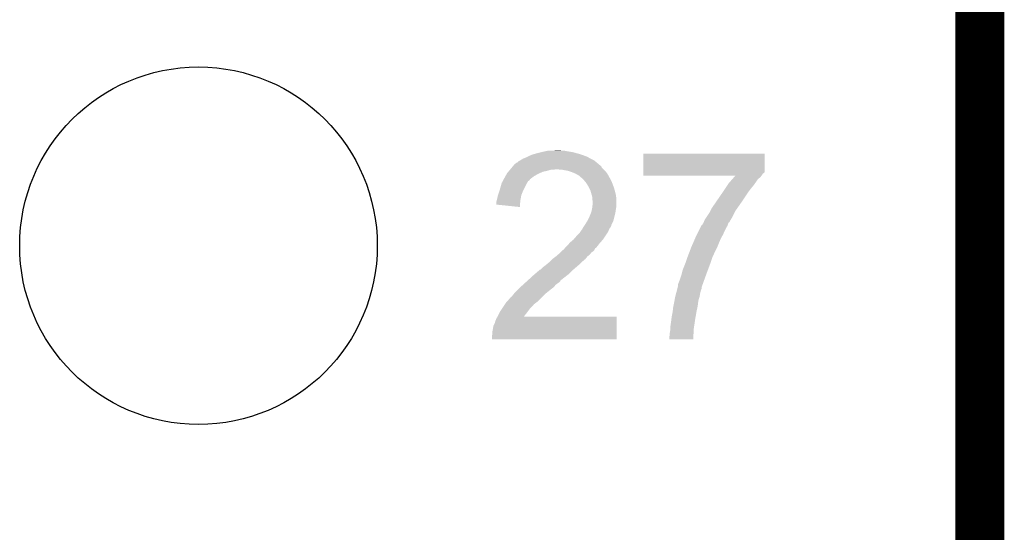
# Model space of a CAD drawing. Extents: x -9 to 122, y -9 to 65.
# Tile 285 of 308: x 116.52 to 121.63, y 35.4 to 38.06. Entities that reach past the tile are written whole.
import ezdxf

# ---------------------------------------------------------------- set-up
doc = ezdxf.new("R2010")
doc.units = 0
doc.layers.get('0').update_dxf_attribs({"linetype": 'CONTINUOUS'})
for name, color, linetype in [('CLICKER_4_FOR_R7FA4M2A_V100_GKO', 14, 'CONTINUOUS'), ('CLICKER_4_FOR_R7FA4M2A_V100_GTO', 12, 'CONTINUOUS'), ('CLICKER_4_FOR_R7FA4M2A_V100_GTS', 13, 'CONTINUOUS')]:
    doc.layers.add(name, color=color, linetype=linetype)

# ---------------------------------------------------------------- blocks, each defined once
blk = doc.blocks.new('ROUND_38')
blk.add_circle((0, 0), 0.9271)

msp = doc.modelspace()

# ---------------------------------------------------------------- linework, layer by layer
at = {"layer": 'CLICKER_4_FOR_R7FA4M2A_V100_GKO', "const_width": 0.254}
msp.add_lwpolyline([(121.5009, -4.96062), (121.5009, 60.833)], dxfattribs=at)
at = {"layer": 'CLICKER_4_FOR_R7FA4M2A_V100_GTO'}
for points in [[(119.19712, 37.36848), (119.2276, 37.3761), (119.418736, 37.36848), (119.39016, 37.3761)], [(119.2276, 37.3761), (119.23776, 37.37864), (119.39016, 37.3761), (119.37492, 37.37864)], [(119.23776, 37.37864), (119.24919, 37.38118), (119.37492, 37.37864), (119.35968, 37.38118)], [(119.24919, 37.38118), (119.260622, 37.38372), (119.35968, 37.38118), (119.346982, 37.38372)], [(119.28602, 37.38372), (119.311418, 37.38626), (119.334282, 37.38372), (119.324122, 37.38626)], [(119.095528, 37.32022), (119.103142, 37.322764), (119.51716, 37.32022), (119.514108, 37.322764)], [(119.103142, 37.322764), (119.110764, 37.330382), (119.514108, 37.322764), (119.504964, 37.330382)], [(119.110764, 37.330382), (119.115838, 37.33292), (119.504964, 37.330382), (119.501918, 37.33292)], [(119.115838, 37.33292), (119.120918, 37.33546), (119.501918, 37.33292), (119.49684, 37.33546)], [(119.120918, 37.33546), (119.133618, 37.34308), (119.49684, 37.33546), (119.4816, 37.34308)], [(119.133618, 37.34308), (119.14632, 37.34816), (119.4816, 37.34308), (119.472712, 37.34816)], [(119.14632, 37.34816), (119.15648, 37.35324), (119.472712, 37.34816), (119.463822, 37.35324)], [(119.15648, 37.35324), (119.16156, 37.35578), (119.463822, 37.35324), (119.45671, 37.35578)], [(119.16156, 37.35578), (119.17934, 37.363402), (119.45671, 37.35578), (119.435368, 37.363402)], [(119.17934, 37.363402), (119.188226, 37.36594), (119.435368, 37.363402), (119.42826, 37.36594)], [(119.188226, 37.36594), (119.19712, 37.36848), (119.42826, 37.36594), (119.418736, 37.36848)], [(119.755922, 37.274496), (119.75594, 37.368458), (120.385838, 37.274496), (120.38584, 37.368458)], [(119.75594, 37.368458), (119.755942, 37.36848), (120.38584, 37.368458), (119.755942, 37.36848)], [(119.0498, 37.266878), (119.056148, 37.274498), (119.21807, 37.266878), (119.235218, 37.274498)], [(119.056148, 37.274498), (119.060384, 37.27958), (119.235218, 37.274498), (119.258082, 37.27958)], [(119.060384, 37.27958), (119.064616, 37.28466), (119.258082, 37.27958), (119.275856, 37.28466)], [(119.064616, 37.28466), (119.066732, 37.287198), (119.293636, 37.28466), (119.298716, 37.287198)], [(119.066732, 37.287198), (119.066734, 37.2872), (119.298716, 37.287198), (119.308882, 37.2872)], [(119.066734, 37.2872), (119.075198, 37.297358), (119.550182, 37.2872), (119.540024, 37.297358)], [(119.075198, 37.297358), (119.081536, 37.304964), (119.540024, 37.297358), (119.537484, 37.304964)], [(119.081536, 37.304964), (119.081548, 37.30498), (119.537484, 37.304964), (119.534946, 37.30498)], [(119.081548, 37.30498), (119.083668, 37.307522), (119.534946, 37.30498), (119.532398, 37.307522)], [(119.083668, 37.307522), (119.087898, 37.312598), (119.532398, 37.307522), (119.526308, 37.312598)], [(119.087898, 37.312598), (119.090446, 37.31514), (119.526308, 37.312598), (119.523256, 37.31514)], [(119.090446, 37.31514), (119.092986, 37.315154), (119.523256, 37.31514), (119.52324, 37.315154)], [(119.092986, 37.315154), (119.095528, 37.32022), (119.52324, 37.315154), (119.51716, 37.32022)], [(119.336822, 37.28466), (119.308882, 37.2872), (119.55272, 37.28466), (119.550182, 37.2872)], [(119.36476, 37.27958), (119.336822, 37.28466), (119.5578, 37.27958), (119.55272, 37.28466)], [(119.372386, 37.277038), (119.36476, 37.27958), (119.56034, 37.277038), (119.5578, 37.27958)], [(119.38762, 37.27196), (119.372386, 37.277038), (119.56415, 37.27196), (119.56034, 37.277038)], [(119.399478, 37.266878), (119.38762, 37.27196), (119.567962, 37.266878), (119.56415, 37.27196)], [(119.75592, 37.264338), (119.755922, 37.26942), (120.375678, 37.264338), (120.383296, 37.26942)], [(119.755922, 37.26942), (119.755922, 37.274496), (120.383296, 37.26942), (120.385838, 37.274496)], [(119.02186, 37.216082), (119.027326, 37.226236), (119.152924, 37.216082), (119.159016, 37.226236)], [(119.027326, 37.226236), (119.030064, 37.23132), (119.159016, 37.226236), (119.166636, 37.23132)], [(119.030064, 37.23132), (119.032796, 37.236394), (119.166636, 37.23132), (119.169178, 37.236394)], [(119.032796, 37.236394), (119.03964, 37.2491), (119.169178, 37.236394), (119.186112, 37.2491)], [(119.03964, 37.2491), (119.04109, 37.25164), (119.186112, 37.2491), (119.189498, 37.25164)], [(119.04109, 37.25164), (119.048348, 37.26434), (119.189498, 37.25164), (119.21236, 37.26434)], [(119.048348, 37.26434), (119.0498, 37.266878), (119.21236, 37.26434), (119.21807, 37.266878)], [(119.4054, 37.26434), (119.399478, 37.266878), (119.569486, 37.26434), (119.567962, 37.266878)], [(119.423178, 37.254182), (119.4054, 37.26434), (119.57558, 37.254182), (119.569486, 37.26434)], [(119.42318, 37.25418), (119.423178, 37.254182), (119.57558, 37.25418), (119.57558, 37.254182)], [(119.430798, 37.246562), (119.42318, 37.25418), (119.579736, 37.246562), (119.57558, 37.25418)], [(119.43842, 37.24148), (119.430798, 37.246562), (119.582508, 37.24148), (119.579736, 37.246562)], [(119.440962, 37.23894), (119.43842, 37.24148), (119.583894, 37.23894), (119.582508, 37.24148)], [(119.452076, 37.22624), (119.440962, 37.23894), (119.59082, 37.22624), (119.583894, 37.23894)], [(119.45874, 37.218622), (119.452076, 37.22624), (119.593752, 37.218622), (119.59082, 37.22624)], [(119.47144, 37.198298), (119.45874, 37.218622), (119.601568, 37.198298), (119.593752, 37.218622)], [(119.75592, 37.25672), (119.75592, 37.264338), (120.3706, 37.25672), (120.375678, 37.264338)], [(119.75592, 37.254202), (119.75592, 37.25672), (120.36871, 37.254202), (120.3706, 37.25672)], [(120.233392, 37.25418), (119.75592, 37.254202), (120.368694, 37.25418), (120.36871, 37.254202)], [(120.19788, 37.213542), (120.204536, 37.22116), (120.334678, 37.213542), (120.34012, 37.22116)], [(120.204536, 37.22116), (120.217852, 37.236398), (120.34012, 37.22116), (120.350278, 37.236398)], [(120.217852, 37.236398), (120.22673, 37.246558), (120.350278, 37.236398), (120.362978, 37.246558)], [(120.22673, 37.246558), (120.233392, 37.25418), (120.362978, 37.246558), (120.368694, 37.25418)], [(119.002386, 37.152578), (119.010852, 37.17798), (119.12346, 37.152578), (119.13362, 37.17798)], [(119.010852, 37.17798), (119.0117, 37.18052), (119.13362, 37.17798), (119.13489, 37.18052)], [(119.0117, 37.18052), (119.021132, 37.21354), (119.13489, 37.18052), (119.1514, 37.21354)], [(119.021132, 37.21354), (119.02186, 37.216082), (119.1514, 37.21354), (119.152924, 37.216082)], [(119.47398, 37.193222), (119.47144, 37.198298), (119.60352, 37.193222), (119.601568, 37.198298)], [(119.4816, 37.17798), (119.47398, 37.193222), (119.607876, 37.17798), (119.60352, 37.193222)], [(119.482326, 37.17544), (119.4816, 37.17798), (119.6086, 37.17544), (119.607876, 37.17798)], [(119.488134, 37.155118), (119.482326, 37.17544), (119.61368, 37.155118), (119.6086, 37.17544)], [(120.135966, 37.1221), (120.1674, 37.16782), (120.269, 37.1221), (120.29948, 37.16782)], [(120.1674, 37.16782), (120.180946, 37.18814), (120.29948, 37.16782), (120.31472, 37.18814)], [(120.180946, 37.18814), (120.191104, 37.20338), (120.31472, 37.18814), (120.32742, 37.20338)], [(120.191104, 37.20338), (120.19788, 37.213542), (120.32742, 37.20338), (120.334678, 37.213542)], [(118.99392, 37.117022), (118.995824, 37.12464), (119.117788, 37.117022), (119.11838, 37.12464)], [(118.99392, 37.10434), (118.99392, 37.117022), (119.116804, 37.10434), (119.117788, 37.117022)], [(118.995824, 37.12464), (118.999, 37.13734), (119.11838, 37.12464), (119.120688, 37.13734)], [(118.999, 37.13734), (119.001542, 37.15004), (119.120688, 37.13734), (119.122998, 37.15004)], [(119.001542, 37.15004), (119.002386, 37.152578), (119.122998, 37.15004), (119.12346, 37.152578)], [(119.49176, 37.142424), (119.488134, 37.155118), (119.615494, 37.142424), (119.61368, 37.155118)], [(119.49176, 37.137338), (119.49176, 37.142424), (119.61622, 37.137338), (119.615494, 37.142424)], [(119.49176, 37.129724), (119.49176, 37.137338), (119.61622, 37.129724), (119.61622, 37.137338)], [(119.494298, 37.122102), (119.49176, 37.129724), (119.61622, 37.122102), (119.61622, 37.129724)], [(119.492014, 37.094158), (119.4943, 37.117018), (119.61622, 37.094158), (119.61622, 37.117018)], [(119.4943, 37.117018), (119.494298, 37.122102), (119.61622, 37.117018), (119.61622, 37.122102)], [(120.111522, 37.086542), (120.135966, 37.1221), (120.24411, 37.086542), (120.269, 37.1221)], [(119.115818, 37.091622), (118.99392, 37.10434), (119.115818, 37.091622), (119.116804, 37.10434)], [(119.484646, 37.06114), (119.48668, 37.066222), (119.61114, 37.06114), (119.611866, 37.066222)], [(119.48668, 37.066222), (119.48922, 37.07892), (119.611866, 37.066222), (119.61368, 37.07892)], [(119.48922, 37.07892), (119.49176, 37.091618), (119.61368, 37.07892), (119.615796, 37.091618)], [(119.49176, 37.091618), (119.492014, 37.094158), (119.615796, 37.091618), (119.61622, 37.094158)], [(120.084426, 37.040822), (120.10136, 37.066222), (120.2182, 37.040822), (120.2309, 37.066222)], [(120.10136, 37.066222), (120.103898, 37.071298), (120.2309, 37.066222), (120.23344, 37.071298)], [(120.103898, 37.071298), (120.111522, 37.086542), (120.23344, 37.071298), (120.24411, 37.086542)], [(119.45366, 37.00018), (119.466356, 37.020498), (119.59082, 37.00018), (119.60098, 37.020498)], [(119.466356, 37.020498), (119.466358, 37.0205), (119.60098, 37.020498), (119.60098, 37.0205)], [(119.466358, 37.0205), (119.47652, 37.04082), (119.60098, 37.0205), (119.60606, 37.04082)], [(119.47652, 37.04082), (119.484646, 37.06114), (119.60606, 37.04082), (119.61114, 37.06114)], [(120.06834, 37.01034), (120.07342, 37.023042), (120.200408, 37.01034), (120.207822, 37.023042)], [(120.07342, 37.023042), (120.081038, 37.03574), (120.207822, 37.023042), (120.215232, 37.03574)], [(120.081038, 37.03574), (120.084426, 37.040822), (120.215232, 37.03574), (120.2182, 37.040822)], [(119.429104, 36.962078), (119.43588, 36.972244), (119.573038, 36.962078), (119.577396, 36.972244)], [(119.43588, 36.972244), (119.435902, 36.97478), (119.577396, 36.972244), (119.578482, 36.97478)], [(119.435902, 36.97478), (119.438426, 36.974794), (119.578482, 36.97478), (119.578488, 36.974794)], [(119.438426, 36.974794), (119.440958, 36.979858), (119.578488, 36.974794), (119.58066, 36.979858)], [(119.440958, 36.979858), (119.443502, 36.984942), (119.58066, 36.979858), (119.58447, 36.984942)], [(119.443502, 36.984942), (119.446884, 36.990018), (119.58447, 36.984942), (119.588278, 36.990018)], [(119.446884, 36.990018), (119.451964, 36.997638), (119.588278, 36.990018), (119.590818, 36.997638)], [(119.451964, 36.997638), (119.453656, 37.000176), (119.590818, 36.997638), (119.59082, 37.000176)], [(119.453656, 37.000176), (119.45366, 37.00018), (119.59082, 37.000176), (119.59082, 37.00018)], [(120.03405, 36.949378), (120.042946, 36.96716), (120.16994, 36.949378), (120.17756, 36.96716)], [(120.042946, 36.96716), (120.05057, 36.9824), (120.17756, 36.96716), (120.18518, 36.9824)], [(120.05057, 36.9824), (120.056922, 36.995098), (120.18518, 36.9824), (120.1928, 36.995098)], [(120.056922, 36.995098), (120.058194, 36.99764), (120.1928, 36.995098), (120.193646, 36.99764)], [(120.058194, 36.99764), (120.060726, 36.997654), (120.193646, 36.99764), (120.193652, 36.997654)], [(120.060726, 36.997654), (120.063262, 37.002722), (120.193652, 36.997654), (120.19534, 37.002722)], [(120.063262, 37.002722), (120.068328, 37.010324), (120.19534, 37.002722), (120.197876, 37.010324)], [(120.068328, 37.010324), (120.06834, 37.01034), (120.197876, 37.010324), (120.200408, 37.01034)], [(119.37746, 36.908742), (119.395238, 36.923978), (119.534304, 36.908742), (119.54764, 36.923978)], [(119.395238, 36.923978), (119.395242, 36.92398), (119.54764, 36.923978), (119.54764, 36.92398)], [(119.395242, 36.92398), (119.410478, 36.94176), (119.54764, 36.92398), (119.559492, 36.94176)], [(119.410478, 36.94176), (119.42572, 36.957), (119.559492, 36.94176), (119.569652, 36.957)], [(119.42572, 36.957), (119.429104, 36.962078), (119.569652, 36.957), (119.573038, 36.962078)], [(120.015882, 36.90874), (120.02582, 36.931598), (120.14962, 36.90874), (120.15978, 36.931598)], [(120.02582, 36.931598), (120.03024, 36.94176), (120.15978, 36.931598), (120.165586, 36.94176)], [(120.03024, 36.94176), (120.03405, 36.949378), (120.165586, 36.94176), (120.16994, 36.949378)], [(119.330762, 36.86048), (119.338968, 36.8681), (119.4943, 36.86048), (119.501918, 36.8681)], [(119.338968, 36.8681), (119.34444, 36.87318), (119.501918, 36.8681), (119.504458, 36.87318)], [(119.34444, 36.87318), (119.34915, 36.878254), (119.504458, 36.87318), (119.506998, 36.878254)], [(119.34915, 36.878254), (119.351512, 36.880798), (119.506998, 36.878254), (119.512074, 36.880798)], [(119.351512, 36.880798), (119.372742, 36.903662), (119.512074, 36.880798), (119.52986, 36.903662)], [(119.372742, 36.903662), (119.37746, 36.908742), (119.52986, 36.903662), (119.534304, 36.908742)], [(119.995162, 36.85794), (120.00484, 36.88334), (120.12676, 36.85794), (120.13946, 36.88334)], [(120.00484, 36.88334), (120.015882, 36.90874), (120.13946, 36.88334), (120.14962, 36.90874)], [(119.273322, 36.809682), (119.286018, 36.822378), (119.440962, 36.809682), (119.456198, 36.822378)], [(119.286018, 36.822378), (119.288562, 36.82492), (119.456198, 36.822378), (119.45823, 36.82492)], [(119.288562, 36.82492), (119.302104, 36.835078), (119.45823, 36.82492), (119.466358, 36.835078)], [(119.302104, 36.835078), (119.308882, 36.840162), (119.466358, 36.835078), (119.472712, 36.840162)], [(119.308882, 36.840162), (119.314348, 36.845238), (119.472712, 36.840162), (119.479058, 36.845238)], [(119.314348, 36.845238), (119.32529, 36.855398), (119.479058, 36.845238), (119.486678, 36.855398)], [(119.32529, 36.855398), (119.330762, 36.86048), (119.486678, 36.855398), (119.4943, 36.86048)], [(119.9769, 36.807138), (119.984518, 36.829998), (120.106438, 36.807138), (120.11406, 36.829998)], [(119.984518, 36.829998), (119.98452, 36.83), (120.11406, 36.829998), (120.11406, 36.83)], [(119.98452, 36.83), (119.995162, 36.85794), (120.11406, 36.83), (120.12676, 36.85794)], [(119.196274, 36.74618), (119.219986, 36.7665), (119.372378, 36.74618), (119.392698, 36.7665)], [(119.219986, 36.7665), (119.220832, 36.766502), (119.392698, 36.7665), (119.3927, 36.766502)], [(119.220832, 36.766502), (119.222526, 36.766506), (119.3927, 36.766502), (119.392704, 36.766506)], [(119.222526, 36.766506), (119.235222, 36.7792), (119.392704, 36.766506), (119.407514, 36.7792)], [(119.235222, 36.7792), (119.24538, 36.78682), (119.407514, 36.7792), (119.416404, 36.78682)], [(119.24538, 36.78682), (119.25808, 36.79698), (119.416404, 36.78682), (119.42826, 36.79698)], [(119.25808, 36.79698), (119.273318, 36.809678), (119.42826, 36.79698), (119.440958, 36.809678)], [(119.273318, 36.809678), (119.273322, 36.809682), (119.440958, 36.809678), (119.440962, 36.809682)], [(119.954038, 36.7411), (119.959122, 36.761422), (120.081992, 36.7411), (120.089612, 36.761422)], [(119.959122, 36.761422), (119.96674, 36.78174), (120.089612, 36.761422), (120.097232, 36.78174)], [(119.96674, 36.78174), (119.973852, 36.79952), (120.097232, 36.78174), (120.1039, 36.79952)], [(119.973852, 36.79952), (119.9769, 36.807138), (120.1039, 36.79952), (120.106438, 36.807138)], [(119.145558, 36.70046), (119.153932, 36.708074), (119.31904, 36.70046), (119.326654, 36.708074)], [(119.153932, 36.708074), (119.15394, 36.70808), (119.326654, 36.708074), (119.326654, 36.70808)], [(119.15394, 36.70808), (119.156702, 36.710612), (119.326654, 36.70808), (119.32666, 36.710612)], [(119.156702, 36.710612), (119.18442, 36.73602), (119.32666, 36.710612), (119.359318, 36.73602)], [(119.18442, 36.73602), (119.196274, 36.74618), (119.359318, 36.73602), (119.372378, 36.74618)], [(119.9388, 36.69792), (119.94388, 36.710618), (120.06641, 36.69792), (120.07098, 36.710618)], [(119.94388, 36.710618), (119.95319, 36.73856), (120.07098, 36.710618), (120.08104, 36.73856)], [(119.95319, 36.73856), (119.954038, 36.7411), (120.08104, 36.73856), (120.081992, 36.7411)], [(119.08536, 36.64204), (119.10314, 36.65982), (119.248554, 36.64204), (119.27078, 36.65982)], [(119.10314, 36.65982), (119.120918, 36.677598), (119.27078, 36.65982), (119.293638, 36.677598)], [(119.120918, 36.677598), (119.126, 36.68268), (119.293638, 36.677598), (119.297448, 36.68268)], [(119.126, 36.68268), (119.131584, 36.687758), (119.297448, 36.68268), (119.301258, 36.687758)], [(119.131584, 36.687758), (119.13997, 36.69538), (119.301258, 36.687758), (119.31142, 36.69538)], [(119.13997, 36.69538), (119.145558, 36.70046), (119.31142, 36.69538), (119.31904, 36.70046)], [(119.925658, 36.64204), (119.930958, 36.662358), (120.05056, 36.64204), (120.055638, 36.662358)], [(119.930958, 36.662358), (119.932282, 36.667436), (120.055638, 36.662358), (120.058178, 36.667436)], [(119.932282, 36.667436), (119.93427, 36.675056), (120.058178, 36.667436), (120.05818, 36.675056)], [(119.93427, 36.675056), (119.93626, 36.682682), (120.05818, 36.675056), (120.060924, 36.682682)], [(119.93626, 36.682682), (119.936262, 36.690302), (120.060924, 36.682682), (120.063668, 36.690302)], [(119.936262, 36.690302), (119.9388, 36.69792), (120.063668, 36.690302), (120.06641, 36.69792)], [(119.046976, 36.59886), (119.06504, 36.619186), (119.204738, 36.59886), (119.225064, 36.619186)], [(119.06504, 36.619186), (119.065062, 36.62172), (119.225064, 36.619186), (119.227598, 36.62172)], [(119.065062, 36.62172), (119.067586, 36.621726), (119.227598, 36.62172), (119.227604, 36.621726)], [(119.067586, 36.621726), (119.075202, 36.629342), (119.227604, 36.621726), (119.23522, 36.629342)], [(119.075202, 36.629342), (119.083328, 36.6395), (119.23522, 36.629342), (119.24538, 36.6395)], [(119.083328, 36.6395), (119.08536, 36.64204), (119.24538, 36.6395), (119.248554, 36.64204)], [(119.91594, 36.59632), (119.91871, 36.61156), (120.0404, 36.59632), (120.04294, 36.61156)], [(119.91871, 36.61156), (119.92102, 36.62426), (120.04294, 36.61156), (120.047172, 36.62426)], [(119.92102, 36.62426), (119.921682, 36.626798), (120.047172, 36.62426), (120.048018, 36.626798)], [(119.921682, 36.626798), (119.925658, 36.64204), (120.048018, 36.626798), (120.05056, 36.64204)], [(119.014242, 36.550602), (119.024398, 36.565838), (119.15775, 36.550602), (119.16918, 36.565838)], [(119.024398, 36.565838), (119.03625, 36.583614), (119.16918, 36.565838), (119.186954, 36.583614)], [(119.03625, 36.583614), (119.03794, 36.58615), (119.186954, 36.583614), (119.18696, 36.58615)], [(119.03794, 36.58615), (119.041334, 36.59124), (119.18696, 36.58615), (119.19458, 36.59124)], [(119.041334, 36.59124), (119.044722, 36.596322), (119.19458, 36.59124), (119.201354, 36.596322)], [(119.044722, 36.596322), (119.046976, 36.59886), (119.201354, 36.596322), (119.204738, 36.59886)], [(119.908884, 36.55314), (119.91086, 36.570918), (120.03278, 36.55314), (120.03673, 36.570918)], [(119.91086, 36.570918), (119.911876, 36.576002), (120.03673, 36.570918), (120.03786, 36.576002)], [(119.911876, 36.576002), (119.91594, 36.59632), (120.03786, 36.576002), (120.0404, 36.59632)], [(118.98884, 36.4998), (118.99392, 36.512502), (119.618754, 36.4998), (119.618758, 36.512502)], [(118.99392, 36.512502), (118.999712, 36.522638), (119.618758, 36.512502), (119.61876, 36.522638)], [(118.999712, 36.522638), (118.999724, 36.52266), (119.61876, 36.522638), (119.136204, 36.52266)], [(118.999724, 36.52266), (119.00408, 36.53028), (119.136204, 36.52266), (119.142116, 36.53028)], [(119.00408, 36.53028), (119.0117, 36.54552), (119.142116, 36.53028), (119.15394, 36.54552)], [(119.0117, 36.54552), (119.014242, 36.550602), (119.15394, 36.54552), (119.15775, 36.550602)], [(119.9007, 36.50234), (119.901652, 36.50996), (120.024016, 36.50234), (120.02516, 36.50996)], [(119.901652, 36.50996), (119.90324, 36.522658), (120.02516, 36.50996), (120.0274, 36.522658)], [(119.90324, 36.522658), (119.90832, 36.54806), (120.0274, 36.522658), (120.031882, 36.54806)], [(119.90832, 36.54806), (119.908884, 36.55314), (120.031882, 36.54806), (120.03278, 36.55314)], [(118.9736, 36.446462), (118.97614, 36.45916), (119.618744, 36.446462), (119.618748, 36.45916)], [(118.97614, 36.45916), (118.978682, 36.474402), (119.618748, 36.45916), (119.61875, 36.474402)], [(118.978682, 36.474402), (118.9863, 36.489644), (119.61875, 36.474402), (119.618752, 36.489644)], [(118.9863, 36.489644), (118.986302, 36.492182), (119.618752, 36.489644), (119.618754, 36.492182)], [(118.986302, 36.492182), (118.98884, 36.4998), (119.618754, 36.492182), (119.618754, 36.4998)], [(119.89562, 36.46678), (119.9007, 36.50234), (120.018682, 36.46678), (120.024016, 36.50234)], [(119.89562, 36.459158), (119.89562, 36.46678), (120.01754, 36.459158), (120.018682, 36.46678)], [(119.89562, 36.451542), (119.89562, 36.459158), (120.017174, 36.451542), (120.01754, 36.459158)], [(118.97106, 36.421062), (118.9736, 36.433762), (119.61874, 36.421062), (119.618742, 36.433762)], [(118.97106, 36.405842), (118.97106, 36.421062), (119.618738, 36.405842), (119.61874, 36.421062)], [(119.618738, 36.40582), (118.97106, 36.405842), (119.618738, 36.40582), (119.618738, 36.405842)], [(118.9736, 36.433762), (118.9736, 36.446462), (119.618742, 36.433762), (119.618744, 36.446462)], [(119.89054, 36.405842), (119.890542, 36.418522), (120.014978, 36.405842), (120.015588, 36.418522)], [(120.014978, 36.40582), (119.89054, 36.405842), (120.014978, 36.40582), (120.014978, 36.405842)], [(119.890542, 36.418522), (119.89308, 36.426144), (120.015588, 36.418522), (120.015954, 36.426144)], [(119.89308, 36.436302), (119.89562, 36.451542), (120.016442, 36.436302), (120.017174, 36.451542)], [(119.89308, 36.426144), (119.89308, 36.436302), (120.015954, 36.426144), (120.016442, 36.436302)]]:
    msp.add_solid(points, dxfattribs=at)

# ---------------------------------------------------------------- block references
at = {"layer": 'CLICKER_4_FOR_R7FA4M2A_V100_GTS'}
msp.add_blockref('ROUND_38', (117.4496, 36.89096), dxfattribs=at)

doc.saveas('drawing.dxf')
